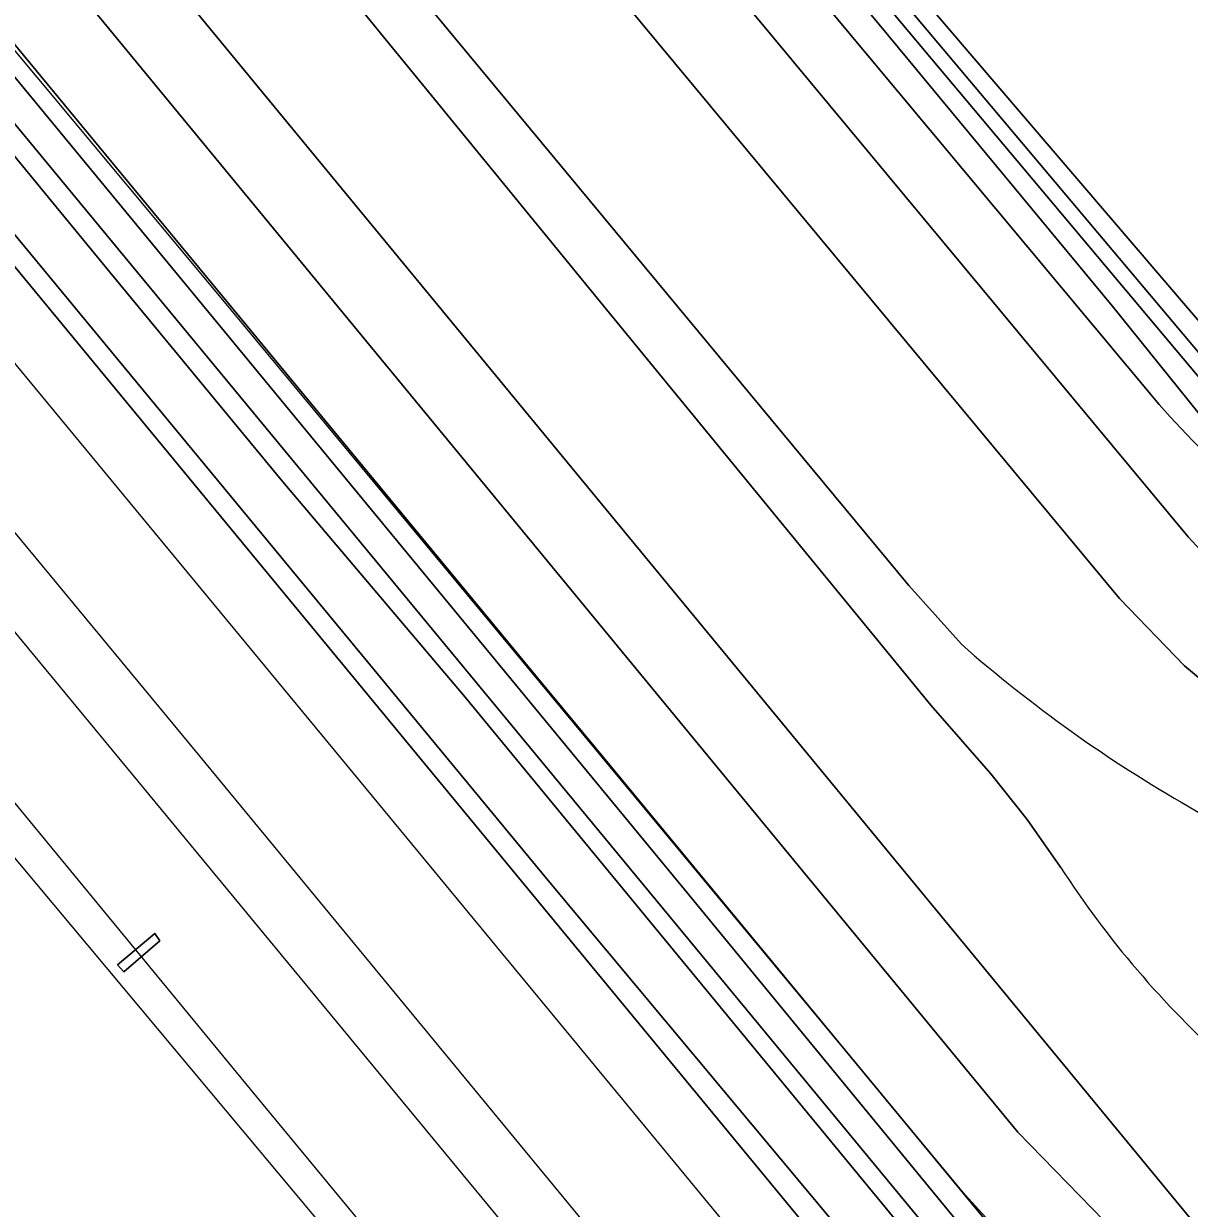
# Model space of a CAD drawing. Extents: x 157320 to 158835, y 386650 to 388491.
# Drawn here: x 157959.2 to 158041.2, y 386837.1 to 386920.4 of the extents above; entities that cross this region are included whole.
import ezdxf

# ---------------------------------------------------------------- set-up
doc = ezdxf.new("R2010")
doc.units = 0
for name, color, linetype in [('IMGEO_Erf', 7, 'Continuous'), ('IMGEO_Grasland_overig', 7, 'Continuous'), ('IMGEO_Groenvoorziening', 7, 'Continuous'), ('IMGEO_Hek', 7, 'Continuous'), ('IMGEO_Loofbos', 7, 'Continuous'), ('IMGEO_Oever', 7, 'Continuous'), ('IMGEO_Overweg_gesloten', 7, 'Continuous'), ('IMGEO_Spoor', 7, 'Continuous'), ('IMGEO_Spoorbaan_halfverhard', 7, 'Continuous'), ('IMGEO_Waterloop', 7, 'Continuous')]:
    doc.layers.add(name, color=color, linetype=linetype)

msp = doc.modelspace()

# ---------------------------------------------------------------- linework, layer by layer
at = {"layer": 'IMGEO_Erf'}
msp.add_lwpolyline([(158016.34, 386929.351), (158048.856, 386891.347)], dxfattribs=at)
at = {"layer": 'IMGEO_Grasland_overig'}
for points in [[(157733.746, 387175.562), (157897.258, 386977.614), (157897.581, 386977.87), (157899.357, 386975.744), (157899.04, 386975.464), (157951.761, 386911.581), (157952.064, 386911.838), (157955.134, 386908.079), (157954.841, 386907.849), (158040.78, 386803.713), (158051.6, 386790.802), (158084.896, 386750.739), (158117.481, 386711.243), (158118.38, 386712.071), (158096.993, 386738.866), (158047.33, 386798.833), (157996.107, 386860.188), (157951.797, 386913.771), (157861.897, 387021.979)], [(157861.897, 387021.979), (157951.797, 386913.771), (157996.107, 386860.188), (158047.33, 386798.833), (158096.993, 386738.866), (158118.38, 386712.071), (158120.851, 386714.348), (158066.271, 386780.05), (158062.459, 386784.378), (158060.074, 386787.565), (158061.84, 386789.158), (158062.705, 386789.796), (158058.383, 386794.997), (158041.616, 386815.172), (158040.424, 386814.52), (158039.277, 386814.46), (158038.059, 386815.055), (157990.282, 386873.057), (157977.435, 386888.219), (157965.277, 386902.938), (157925.053, 386951.9), (157912.029, 386967.418), (157884.779, 387000.142), (157867.69, 387021.37)]]:
    msp.add_lwpolyline(points, dxfattribs=at)
at = {"layer": 'IMGEO_Groenvoorziening'}
for points in [[(157729.893, 387202.367), (157727.726, 387198.458), (157891.647, 387000), (157995.693, 386874.031), (158000, 386868.817), (158041.543, 386818.521), (158065.296, 386791.335), (158066.112, 386792.017), (158062.308, 386796.6), (158066.438, 386799.845), (158047.34, 386822.188), (158036.085, 386835.355), (158029.144, 386842.485), (158000, 386877.851), (157899.339, 387000)], [(157908.965, 387044.387), (157917.126, 387077.677), (157910.143, 387073.972), (157902.92, 387070.361), (157879.959, 387057.112), (157876.007, 387054.989), (157875.517, 387055.507), (157870.977, 387052.41), (157871.791, 387051.43), (157917.785, 387000), (157928.219, 386988.333), (158000, 386900.579), (158023.027, 386872.512), (158027.255, 386867.666), (158029.801, 386864.464), (158032.15, 386861.115)], [(158032.15, 386861.115), (158029.801, 386864.464), (158027.255, 386867.666), (158023.027, 386872.512), (158000, 386900.579), (157928.219, 386988.333), (157917.785, 387000), (157871.791, 387051.43), (157870.977, 387052.41), (157870.452, 387052.071), (157866.09, 387048.992), (157903.574, 387003.498), (158004.244, 386881.346), (158041.689, 386835.911), (158038.982, 386833.681)], [(157937.472, 387021.971), (157943.823, 387013.736), (157955.389, 387000), (158000, 386947.022), (158042.278, 386896.814)], [(158039.093, 386893.634), (158000, 386940.482), (157950.334, 387000), (157938.087, 387014.677)], [(158041.131, 386884.348), (158000, 386933.844), (157945.025, 387000), (157939.879, 387006.192)], [(157939.879, 387006.192), (157945.025, 387000), (158000, 386933.844), (158041.131, 386884.348)], [(158114.42, 386884.644), (158119.718, 386887.267), (158096.05, 386915.628), (158091.265, 386912.857), (158097.876, 386904.822), (158111.36, 386888.673), (158104.009, 386884.795), (158101.35, 386883.538), (158092.91, 386880.238), (158090.042, 386879.509), (158087.103, 386878.964), (158081.422, 386878.627), (158075.571, 386878.874), (158072.605, 386879.295), (158066.74, 386880.636), (158063.836, 386881.61), (158061.143, 386882.788), (158054.735, 386886.23), (158052.006, 386888.362), (158048.856, 386891.347), (158016.34, 386929.351), (157997.832, 386951.408), (157951.635, 387006.472)], [(158111.443, 386875.85), (158107.666, 386875.322), (158109.645, 386869.131), (158080.09, 386859.682), (158077.228, 386859.164), (158074.577, 386858.967), (158071.922, 386859.047), (158069.288, 386859.404), (158065.313, 386860.377), (158059.718, 386863.157), (158057.356, 386864.191), (158051.541, 386867.268), (158045.999, 386870.991), (158040.875, 386875.274), (158036.298, 386879.994), (157933.739, 387003.394)], [(157933.739, 387003.394), (158036.298, 386879.994), (158040.875, 386875.274), (158045.999, 386870.991), (158051.541, 386867.268), (158057.356, 386864.191), (158059.718, 386863.157), (158065.313, 386860.377), (158069.288, 386859.404), (158071.922, 386859.047), (158074.577, 386858.967), (158077.228, 386859.164), (158080.09, 386859.682), (158109.645, 386869.131), (158107.666, 386875.322), (158078.66, 386866.049)], [(158025.173, 386876.788), (158021.479, 386880.919), (158000, 386906.805), (157926.719, 386995.12), (157923.674, 387000)], [(157923.674, 387000), (157926.719, 386995.12), (158000, 386906.805), (158021.479, 386880.919), (158025.173, 386876.788)]]:
    msp.add_lwpolyline(points, dxfattribs=at)
for centre, radius, start, end in [((158081.085, 386930.214), 55.69, 221.05965, 293.67108), ((158084.293, 386922.016), 57.287, 221.11123, 247.60795), ((158084.293, 386922.016), 57.287, 221.11123, 247.60795), ((158089.731, 386950.343), 97.867, 228.72711, 240.27532), ((158089.731, 386950.343), 97.867, 228.72711, 240.27532), ((158130.338, 387008.91), 168.977, 238.16442, 244.54954), ((158130.338, 387008.91), 168.977, 238.16442, 244.54954), ((158089.284, 386898.101), 68.061, 212.91734, 228.14884), ((158089.284, 386898.101), 68.061, 212.91734, 228.14884)]:
    msp.add_arc(centre, radius, start, end, dxfattribs=at)
at = {"layer": 'IMGEO_Hek'}
msp.add_lwpolyline([(158064.017, 386788.118), (158063.059, 386789.239), (158059.69, 386793.356), (158056.032, 386797.723), (158049.632, 386805.395), (158046.434, 386809.224), (158043.213, 386813.06), (158041.048, 386815.756), (158043.614, 386818.158), (158025.436, 386838.083), (157972.985, 386901.28), (157927.896, 386955.335), (157904.586, 386983.414), (157899.488, 386989.608), (157891.519, 386999.393), (157887.376, 387004.461), (157884.276, 387008.291), (157877.574, 387016.529), (157866.724, 387029.84)], dxfattribs=at)
at = {"layer": 'IMGEO_Loofbos'}
msp.add_lwpolyline([(158038.982, 386833.681), (158041.689, 386835.911), (158004.244, 386881.346), (157903.574, 387003.498), (157866.09, 387048.992), (157861.586, 387045.813), (157899.339, 387000), (158000, 386877.851), (158029.144, 386842.485), (158036.085, 386835.355)], dxfattribs=at)
at = {"layer": 'IMGEO_Oever'}
for points in [[(158041.543, 386818.521), (158000, 386868.817), (157995.693, 386874.031), (157891.647, 387000), (157727.726, 387198.458)], [(157802.409, 387106.053), (158006.021, 386859.152), (158040.349, 386817.381), (158040.166, 386817.233), (158038.896, 386816.208), (157958.664, 386913.28), (157897.14, 386987.418), (157800.364, 387104.346)], [(158042.278, 386896.814), (158000, 386947.022), (157955.389, 387000), (157943.823, 387013.736), (157937.472, 387021.971)], [(157867.69, 387021.37), (157884.779, 387000.142), (157912.029, 386967.418), (157925.053, 386951.9), (157965.277, 386902.938), (157977.435, 386888.219), (157990.282, 386873.057), (158038.059, 386815.055)], [(157938.087, 387014.677), (157950.334, 387000), (158000, 386940.482), (158039.093, 386893.634)], [(157951.031, 387003.711), (158044.337, 386892.64)], [(158043.159, 386891.424), (158035.782, 386900.577), (157998.707, 386945.337)]]:
    msp.add_lwpolyline(points, dxfattribs=at)
msp.add_arc((158081.085, 386930.214), 55.69, 221.05965, 293.67108, dxfattribs=at)
at = {"layer": 'IMGEO_Overweg_gesloten'}
msp.add_lwpolyline([(157965.819, 386854.25), (157966.262, 386853.756), (157968.805, 386855.938), (157968.434, 386856.456)], close=True, dxfattribs=at)
at = {"layer": 'IMGEO_Spoor'}
for points in [[(157408.215, 387562.677), (157414.058, 387555.61), (157571.705, 387364.958), (157581.654, 387352.629), (157671.587, 387243.978), (157730.397, 387172.631), (157983.728, 386866.099), (158139.862, 386676.991)], [(157401.123, 387559.034), (157406.951, 387551.975), (157427.778, 387526.747), (157695.038, 387203.363), (157741.502, 387147.282), (157786.431, 387092.716), (157971.277, 386869.295), (158068.29, 386751.606), (158134.424, 386671.616)], [(157397.267, 387557.158), (157403.15, 387550.031), (157560.193, 387359.802), (157579.705, 387336.077), (157628.662, 387277.023), (158131.313, 386668.54)], [(157480.959, 387443.922), (157534.016, 387379.544), (157736.117, 387135.043), (157755.257, 387111.706), (157792.532, 387066.531), (157814.632, 387039.92), (157934.913, 386894.341), (157975.155, 386845.507), (158081.426, 386716.931)]]:
    msp.add_lwpolyline(points, dxfattribs=at)
at = {"layer": 'IMGEO_Spoorbaan_halfverhard'}
for points in [[(158040.78, 386803.713), (157954.841, 386907.849), (157954.258, 386907.39), (157951.21, 386911.113), (157951.761, 386911.581), (157899.04, 386975.464), (157898.477, 386974.966), (157898.262, 386975.077), (157896.947, 386976.694), (157896.782, 386977.237), (157897.258, 386977.614), (157733.746, 387175.562)], [(157823.222, 387025.813), (157921.472, 386906.093), (157993.949, 386819.472)]]:
    msp.add_lwpolyline(points, dxfattribs=at)
msp.add_lwpolyline([(157965.819, 386854.25), (157968.434, 386856.456), (157968.805, 386855.938), (157966.262, 386853.756)], close=True, dxfattribs=at)
at = {"layer": 'IMGEO_Waterloop'}
for points in [[(157800.364, 387104.346), (157897.14, 386987.418), (157958.664, 386913.28), (158038.896, 386816.208), (158040.166, 386817.233), (158040.349, 386817.381), (158006.021, 386859.152), (157802.409, 387106.053)], [(158044.337, 386892.64), (157951.031, 387003.711)], [(157998.707, 386945.337), (158035.782, 386900.577), (158043.159, 386891.424)]]:
    msp.add_lwpolyline(points, dxfattribs=at)

doc.saveas('drawing.dxf')
